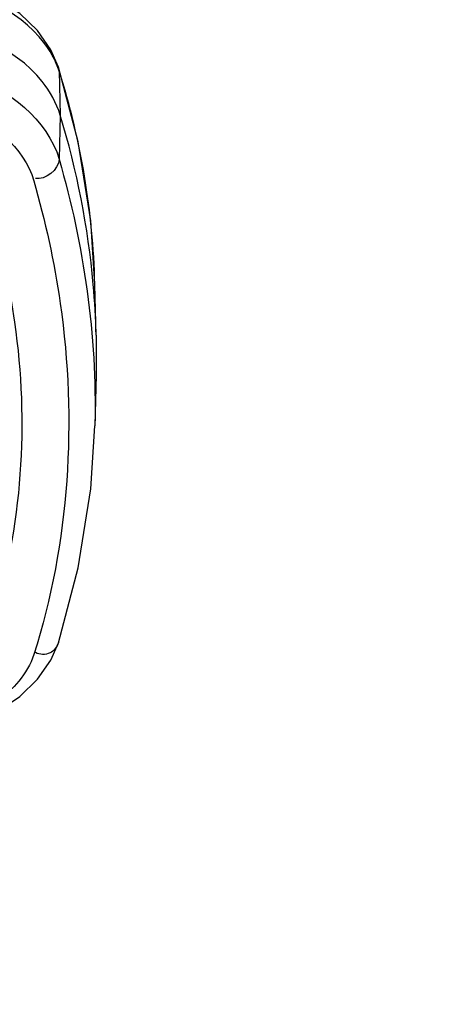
# Paper-space layout 'Sheet' of a CAD drawing. Header units: inches. Extents: x 0.2 to 10.8, y 0.2 to 8.3.
# Tile 482 of 545: x 8.2449 to 8.2949, y 6.4802 to 6.5974. Entities that reach past the tile are written whole.
import ezdxf

# ---------------------------------------------------------------- set-up
doc = ezdxf.new("R2010")
doc.units = ezdxf.units.IN
doc.header["$MEASUREMENT"] = 0
doc.layers.get('0').update_dxf_attribs({"lineweight": 5})
doc.styles.add('My Text', font='tahoma.ttf')
doc.dimstyles.new('My Dimension - mm [in] (ANSI)$0', dxfattribs={"dimtxt": 0.12, "dimasz": 0.09842519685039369, "dimexe": 0.125, "dimexo": 0.06299999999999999, "dimgap": 0.03149606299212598, "dimtad": 0, "dimlfac": 250, "dimzin": 4, "dimdsep": 46, "dimtxsty": 'My Text', "dimblk": 'Filled-1', "dimcen": 0.09, "dimclrd": 1, "dimclre": 1, "dimclrt": 1, "dimadec": 1, "dimazin": 1, "dimtfac": 1, "dimtofl": 0, "dimtmove": 0, "dimatfit": 3, "dimfxl": 1, "dimtolj": 1, "dimtzin": 4, "dimlwd": -1, "dimlwe": -1, "dimarcsym": 0})

# ---------------------------------------------------------------- blocks, each defined once
blk = doc.blocks.new('*D10')
at = {"color": 1, "true_color": 0xff0000}
for p, q in [((9.449596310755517, 8.02493972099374), (8.40388933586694, 8.02493972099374)), ((8.52888933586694, 7.926514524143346), (8.52888933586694, 7.823456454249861)), ((8.52888933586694, 5.991751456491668), (8.52888933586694, 6.094809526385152)), ((9.130400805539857, 5.893326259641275), (8.40388933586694, 5.893326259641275))]:
    blk.add_line(p, q, dxfattribs=at)
at = {"layer": 'Defpoints', "color": 0}
for p in [(9.512596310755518, 8.02493972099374), (8.52888933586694, 5.893326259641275), (9.193400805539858, 5.893326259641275)]:
    blk.add_point(p, dxfattribs=at)
at = {"color": 1, "true_color": 0xff0000, "insert": (8.52888933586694, 6.959132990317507), "char_height": 0.12, "attachment_point": 5, "rotation": 90, "style": 'My Text'}
blk.add_mtext('\\A1;532.90 mm [20.980 in]', dxfattribs=at)
blk = doc.blocks.new('Filled-1')

psp = doc.layouts.new('Sheet')

# ---------------------------------------------------------------- linework, layer by layer
at = {"color": 0, "linetype": 'ByBlock', "lineweight": -3}
for p, q in [((8.249602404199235, 6.591318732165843), (8.249521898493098, 6.59177967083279)), ((8.249602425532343, 6.591318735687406), (8.249729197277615, 6.5860848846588)), ((8.249729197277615, 6.5860848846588), (8.249602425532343, 6.580812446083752)), ((8.2539984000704, 6.559887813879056), (8.25385001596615, 6.565897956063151)), ((8.2539984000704, 6.559887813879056), (8.2539984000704, 6.555148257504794)), ((8.2539984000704, 6.555148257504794), (8.253848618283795, 6.549082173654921))]:
    psp.add_line(p, q, dxfattribs=at)
for points in [[(8.249521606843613, 6.591780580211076), (8.24862754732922, 6.59385195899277), (8.247041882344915, 6.596129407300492), (8.244908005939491, 6.598179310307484), (8.242308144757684, 6.599920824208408), (8.239332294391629, 6.60130592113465), (8.236088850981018, 6.602299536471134), (8.233038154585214, 6.602843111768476)], [(8.253848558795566, 6.565954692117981), (8.253361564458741, 6.573470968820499), (8.251881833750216, 6.582873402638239), (8.24952191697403, 6.591779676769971)], [(8.249521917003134, 6.523256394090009), (8.251881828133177, 6.532162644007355), (8.253361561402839, 6.541565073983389), (8.253848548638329, 6.549080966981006)], [(8.233038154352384, 6.512192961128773), (8.236089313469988, 6.512736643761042), (8.239332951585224, 6.513730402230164), (8.242308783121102, 6.515115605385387), (8.244908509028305, 6.516857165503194), (8.247042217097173, 6.518907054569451), (8.248627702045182, 6.521184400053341), (8.24952161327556, 6.52325550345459)]]:
    psp.add_lwpolyline(points, dxfattribs=at)
for centre, radius, start, end in [((8.154838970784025, 6.557123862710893), 0.09921136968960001, 5.088065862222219, 16.97247909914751), ((8.157769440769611, 6.557509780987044), 0.09625830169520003, 1.415619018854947, 5.013957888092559)]:
    psp.add_arc(centre, radius, start, end, dxfattribs=at)
for points, knots in [([(8.249458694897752, 6.591738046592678), (8.248967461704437, 6.593073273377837), (8.245317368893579, 6.598781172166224), (8.2382769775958, 6.60132871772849), (8.233125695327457, 6.601943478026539)], [0, 0, 0, 0, 0.2152197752, 1, 1, 1, 1]), ([(8.249729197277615, 6.5860848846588), (8.249290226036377, 6.587527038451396), (8.245848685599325, 6.59367153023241), (8.238468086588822, 6.596530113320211), (8.23314376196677, 6.597094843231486)], [0, 0, 0, 0, 0.21969606, 1, 1, 1, 1]), ([(8.233125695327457, 6.592075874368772), (8.235067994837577, 6.591896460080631), (8.241737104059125, 6.590612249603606), (8.248235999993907, 6.58552336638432), (8.249602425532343, 6.580812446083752)], [0, 0, 0, 0, 0.2845195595, 1, 1, 1, 1]), ([(8.249602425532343, 6.591318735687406), (8.249580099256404, 6.591388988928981), (8.24953374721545, 6.591529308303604), (8.249484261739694, 6.591668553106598), (8.249458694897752, 6.591738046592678)], [0, 0, 0, 0, 0.4988772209, 1, 1, 1, 1]), ([(8.23276275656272, 6.587809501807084), (8.234391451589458, 6.587662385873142), (8.240014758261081, 6.586579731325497), (8.245447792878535, 6.582238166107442), (8.246586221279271, 6.57825855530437)], [0, 0, 0, 0, 0.2831945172, 1, 1, 1, 1]), ([(8.246586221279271, 6.57825855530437), (8.247954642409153, 6.57347284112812), (8.252043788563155, 6.554957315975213), (8.250833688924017, 6.535156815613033), (8.246586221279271, 6.521836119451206)], [0, 0, 0, 0, 0.2625409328, 1, 1, 1, 1]), ([(8.241572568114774, 6.573790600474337), (8.242754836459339, 6.569731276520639), (8.246310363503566, 6.553917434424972), (8.245210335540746, 6.53699218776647), (8.241572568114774, 6.525584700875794)], [0, 0, 0, 0, 0.2609632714, 1, 1, 1, 1]), ([(8.249517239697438, 6.523256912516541), (8.249355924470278, 6.522758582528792), (8.248615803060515, 6.521745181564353), (8.247285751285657, 6.521800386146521), (8.246772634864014, 6.5220792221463)], [0, 0, 0, 0, 0.4728305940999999, 1, 1, 1, 1]), ([(8.246586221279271, 6.521836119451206), (8.24622045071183, 6.520689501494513), (8.243252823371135, 6.515691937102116), (8.237182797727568, 6.513471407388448), (8.23276275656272, 6.512930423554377)], [0, 0, 0, 0, 0.2127694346, 1, 1, 1, 1])]:
    psp.add_open_spline(points, degree=3, knots=knots, dxfattribs=at)
for points in [[(8.253848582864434, 6.565953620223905), (8.253632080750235, 6.574523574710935), (8.252216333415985, 6.583154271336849), (8.249602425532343, 6.591318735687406)], [(8.249602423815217, 6.580812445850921), (8.249551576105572, 6.57960169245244), (8.247960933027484, 6.578292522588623), (8.246772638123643, 6.578530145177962)], [(8.249602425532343, 6.580812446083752), (8.252547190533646, 6.570574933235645), (8.254112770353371, 6.559787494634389), (8.253849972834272, 6.549138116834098)]]:
    psp.add_open_spline(points, degree=3, dxfattribs=at)

# ---------------------------------------------------------------- dimensions: what is measured, and where the dimension line sits
dim = psp.add_linear_dim(base=(8.52888933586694, 5.893326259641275), p1=(9.512596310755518, 8.02493972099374), p2=(9.193400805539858, 5.893326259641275), angle=90, dimstyle='My Dimension - mm [in] (ANSI)$0', override={"dimpost": ' mm'})
dim.commit()
dim.dimension.update_dxf_attribs({"geometry": '*D10', "text_midpoint": (8.52888933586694, 6.959132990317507)})

doc.saveas('drawing.dxf')
